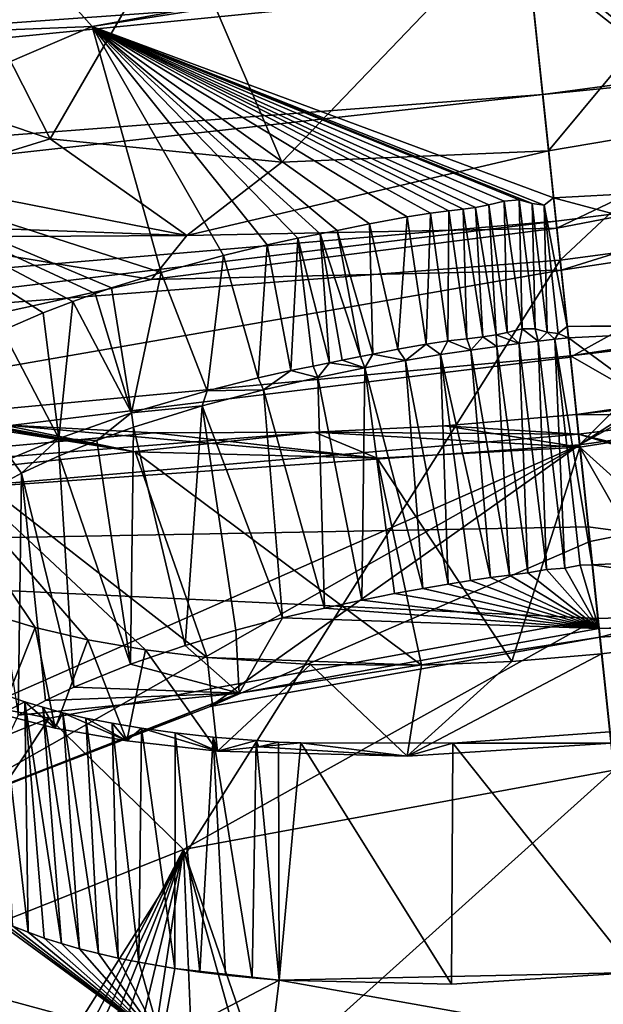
# Model space of a CAD drawing. Header units: metres. Extents: x -147 to 294, y -23 to 81.
# Tile 303 of 656: x 233.8 to 235.51, y 18 to 20.88. Entities that reach past the tile are written whole.
import ezdxf

# ---------------------------------------------------------------- set-up
doc = ezdxf.new("R2010")
doc.units = ezdxf.units.M
doc.layers.add('solid_AVA_153', color=7, linetype='CONTINUOUS')

msp = doc.modelspace()

# ---------------------------------------------------------------- linework, layer by layer
at = {"layer": 'solid_AVA_153'}
for points in [[(245.740753, 29.875259, 252.498108), (235.382919, 20.174784, 271.545105), (234.527771, 28.299406, 254.160568)], [(245.740753, 29.875259, 252.498108), (248.68512, 21.944908, 269.990875), (235.382919, 20.174784, 271.545105)], [(234.527771, 28.299406, 254.160568), (235.382919, 20.174784, 271.545105), (221.667358, 19.119045, 269.910767)], [(223.232788, 27.505173, 252.498367), (234.527771, 28.299406, 254.160568), (221.667358, 19.119045, 269.910767)], [(235.298447, 20.977573, 274.25705), (235.332062, 20.659187, 274.464478), (249.415527, 22.556046, 273.432495)], [(235.332062, 20.659187, 274.464478), (249.507706, 22.068993, 273.6539), (249.415527, 22.556046, 273.432495)], [(235.332062, 20.659187, 274.464478), (235.371201, 20.288603, 274.561279), (249.507706, 22.068993, 273.6539)], [(235.371201, 20.288603, 274.561279), (235.413086, 19.895332, 274.532532), (249.507706, 22.068993, 273.6539)], [(249.507706, 22.068993, 273.6539), (235.413086, 19.895332, 274.532532), (249.574112, 21.555054, 273.642517)], [(235.382919, 20.174784, 271.545105), (248.68512, 21.944908, 269.990875), (236.747787, 7.212847, 268.464081)], [(250.906952, 11.006205, 270.554932), (249.574112, 21.555054, 273.642517), (235.413086, 19.895332, 274.532532)], [(233.490463, 21.314703, 174.084), (233.891144, 20.529741, 174.332611), (233.425598, 20.685471, 173.695328)], [(233.490463, 21.314703, 174.084), (234.263885, 21.172857, 174.80098), (233.891144, 20.529741, 174.332611)], [(235.275085, 21.198235, 175.056366), (236.038956, 21.32498, 174.910812), (235.349091, 20.494619, 174.902115)], [(236.038956, 21.32498, 174.910812), (236.120361, 20.625004, 174.755005), (235.349091, 20.494619, 174.902115)], [(234.958847, 21.233912, 273.857147), (231.272797, 20.807066, 273.874023), (235.273224, 21.216507, 273.957153)], [(234.958847, 21.233912, 273.857147), (234.584, 21.22225, 273.787598), (231.272797, 20.807066, 273.874023)], [(234.584, 21.22225, 273.787598), (232.622894, 21.020466, 273.748627), (231.272797, 20.807066, 273.874023)], [(234.014572, 20.857428, 179.443237), (233.679047, 21.231886, 178.954224), (232.582001, 20.801685, 180.062317)], [(234.014572, 20.857428, 179.443237), (235.286514, 21.090446, 179.093018), (233.679047, 21.231886, 178.954224)], [(230.199997, 20.613127, 273.965607), (235.298447, 20.977573, 274.25705), (235.273224, 21.216507, 273.957153)], [(231.272797, 20.807066, 273.874023), (230.199997, 20.613127, 273.965607), (235.273224, 21.216507, 273.957153)], [(234.263885, 21.172857, 174.80098), (235.275085, 21.198235, 175.056366), (234.56839, 20.461542, 174.755142)], [(235.275085, 21.198235, 175.056366), (235.349091, 20.494619, 174.902115), (234.56839, 20.461542, 174.755142)], [(234.263885, 21.172857, 174.80098), (234.56839, 20.461542, 174.755142), (233.891144, 20.529741, 174.332611)], [(236.12616, 20.397596, 179.359589), (236.341461, 21.146959, 179.314346), (235.286514, 21.090446, 179.093018)], [(234.014572, 20.857428, 179.443237), (235.289948, 21.057789, 179.112854), (235.286514, 21.090446, 179.093018)], [(235.286514, 21.090446, 179.093018), (235.289948, 21.057789, 179.112854), (236.12616, 20.397596, 179.359589)], [(234.014572, 20.857428, 179.443237), (235.36377, 20.356756, 179.225937), (235.289948, 21.057789, 179.112854)], [(235.289948, 21.057789, 179.112854), (235.36377, 20.356756, 179.225937), (236.12616, 20.397596, 179.359589)], [(221.162308, 19.578413, 273.434509), (235.332062, 20.659187, 274.464478), (235.298447, 20.977573, 274.25705)], [(230.199997, 20.613127, 273.965607), (221.162308, 19.578413, 273.434509), (235.298447, 20.977573, 274.25705)], [(233.142853, 20.484472, 180.388885), (234.014572, 20.857428, 179.443237), (232.582001, 20.801685, 180.062317)], [(234.215881, 20.138899, 179.553482), (234.014572, 20.857428, 179.443237), (233.142853, 20.484472, 180.388885)], [(235.33577, 20.335686, 179.222214), (235.36377, 20.356756, 179.225937), (234.014572, 20.857428, 179.443237)], [(235.300461, 20.340799, 179.22496), (235.33577, 20.335686, 179.222214), (234.014572, 20.857428, 179.443237)], [(235.263153, 20.350779, 179.229309), (235.300461, 20.340799, 179.22496), (234.014572, 20.857428, 179.443237)], [(235.218826, 20.347361, 179.232162), (235.263153, 20.350779, 179.229309), (234.014572, 20.857428, 179.443237)], [(235.174057, 20.336388, 179.234528), (235.218826, 20.347361, 179.232162), (234.014572, 20.857428, 179.443237)], [(235.135574, 20.328976, 179.237747), (235.174057, 20.336388, 179.234528), (234.014572, 20.857428, 179.443237)], [(235.098831, 20.32394, 179.241882), (235.135574, 20.328976, 179.237747), (234.014572, 20.857428, 179.443237)], [(235.056763, 20.319162, 179.24762), (235.098831, 20.32394, 179.241882), (234.014572, 20.857428, 179.443237)], [(235.00351, 20.312515, 179.256012), (235.056763, 20.319162, 179.24762), (234.014572, 20.857428, 179.443237)], [(234.935135, 20.301493, 179.268402), (235.00351, 20.312515, 179.256012), (234.014572, 20.857428, 179.443237)], [(234.825348, 20.28056, 179.292755), (234.935135, 20.301493, 179.268402), (234.014572, 20.857428, 179.443237)], [(234.731064, 20.261814, 179.318726), (234.825348, 20.28056, 179.292755), (234.014572, 20.857428, 179.443237)], [(234.68074, 20.251884, 179.334641), (234.731064, 20.261814, 179.318726), (234.014572, 20.857428, 179.443237)], [(234.615936, 20.238874, 179.357239), (234.68074, 20.251884, 179.334641), (234.014572, 20.857428, 179.443237)], [(234.526306, 20.219538, 179.39241), (234.615936, 20.238874, 179.357239), (234.014572, 20.857428, 179.443237)], [(234.397812, 20.188559, 179.451218), (234.526306, 20.219538, 179.39241), (234.014572, 20.857428, 179.443237)], [(234.215881, 20.138899, 179.553482), (234.397812, 20.188559, 179.451218), (234.014572, 20.857428, 179.443237)], [(233.425598, 20.685471, 173.695328), (233.891144, 20.529741, 174.332611), (233.486969, 20.404663, 173.909775)], [(221.162308, 19.578413, 273.434509), (221.173752, 19.083233, 273.654358), (235.332062, 20.659187, 274.464478)], [(221.173752, 19.083233, 273.654358), (235.371201, 20.288603, 274.561279), (235.332062, 20.659187, 274.464478)], [(236.120361, 20.625004, 174.755005), (235.373047, 20.267952, 174.944016), (235.349091, 20.494619, 174.902115)], [(236.120361, 20.625004, 174.755005), (236.437042, 20.472441, 174.665024), (235.373047, 20.267952, 174.944016)], [(236.577972, 20.371761, 174.794861), (237.266998, 20.643988, 174.161835), (235.439819, 19.634407, 176.826019)], [(240.431961, 20.33639, 176.605484), (235.439819, 19.634407, 176.826019), (237.266998, 20.643988, 174.161835)], [(233.891144, 20.529741, 174.332611), (234.290619, 20.24634, 174.665283), (233.486969, 20.404663, 173.909775)], [(233.891144, 20.529741, 174.332611), (234.56839, 20.461542, 174.755142), (234.290619, 20.24634, 174.665283)], [(234.07045, 20.093523, 179.653946), (234.215881, 20.138899, 179.553482), (233.142853, 20.484472, 180.388885)], [(234.023346, 20.077467, 179.690674), (234.07045, 20.093523, 179.653946), (233.142853, 20.484472, 180.388885)], [(233.957138, 20.05377, 179.746277), (234.023346, 20.077467, 179.690674), (233.142853, 20.484472, 180.388885)], [(233.870728, 20.020388, 179.82666), (233.957138, 20.05377, 179.746277), (233.142853, 20.484472, 180.388885)], [(233.752274, 19.969143, 179.954025), (233.870728, 20.020388, 179.82666), (233.142853, 20.484472, 180.388885)], [(235.349091, 20.494619, 174.902115), (235.373047, 20.267952, 174.944016), (234.290619, 20.24634, 174.665283)], [(234.56839, 20.461542, 174.755142), (235.349091, 20.494619, 174.902115), (234.290619, 20.24634, 174.665283)], [(236.437042, 20.472441, 174.665024), (235.386078, 20.145098, 175.109726), (235.373047, 20.267952, 174.944016)], [(236.437042, 20.472441, 174.665024), (236.052551, 20.245768, 175.01503), (235.386078, 20.145098, 175.109726)], [(233.486969, 20.404663, 173.909775), (234.290619, 20.24634, 174.665283), (233.321411, 20.282173, 173.988998)], [(236.700882, 19.999105, 179.562912), (236.12616, 20.397596, 179.359589), (235.36377, 20.356756, 179.225937)], [(235.403336, 19.980898, 179.147156), (235.36377, 20.356756, 179.225937), (235.33577, 20.335686, 179.222214)], [(236.700882, 19.999105, 179.562912), (235.36377, 20.356756, 179.225937), (235.403336, 19.980898, 179.147156)], [(236.052551, 20.245768, 175.01503), (236.577972, 20.371761, 174.794861), (235.439819, 19.634407, 176.826019)], [(235.156387, 19.949953, 179.160645), (235.135574, 20.328976, 179.237747), (235.098831, 20.32394, 179.241882)], [(235.195541, 19.956165, 179.156769), (235.174057, 20.336388, 179.234528), (235.135574, 20.328976, 179.237747)], [(235.156387, 19.949953, 179.160645), (235.195541, 19.956165, 179.156769), (235.135574, 20.328976, 179.237747)], [(235.227676, 19.963251, 179.154587), (235.218826, 20.347361, 179.232162), (235.174057, 20.336388, 179.234528)], [(235.195541, 19.956165, 179.156769), (235.227676, 19.963251, 179.154587), (235.174057, 20.336388, 179.234528)], [(235.271362, 19.973379, 179.152573), (235.263153, 20.350779, 179.229309), (235.218826, 20.347361, 179.232162)], [(235.227676, 19.963251, 179.154587), (235.271362, 19.973379, 179.152573), (235.218826, 20.347361, 179.232162)], [(235.310074, 19.973625, 179.149628), (235.300461, 20.340799, 179.22496), (235.263153, 20.350779, 179.229309)], [(235.271362, 19.973379, 179.152573), (235.310074, 19.973625, 179.149628), (235.263153, 20.350779, 179.229309)], [(235.34491, 19.963741, 179.145279), (235.33577, 20.335686, 179.222214), (235.300461, 20.340799, 179.22496)], [(235.310074, 19.973625, 179.149628), (235.34491, 19.963741, 179.145279), (235.300461, 20.340799, 179.22496)], [(235.377335, 19.960154, 179.143066), (235.403336, 19.980898, 179.147156), (235.33577, 20.335686, 179.222214)], [(235.34491, 19.963741, 179.145279), (235.377335, 19.960154, 179.143066), (235.33577, 20.335686, 179.222214)], [(235.469528, 19.352348, 177.771011), (235.439819, 19.634407, 176.826019), (240.431961, 20.33639, 176.605484)], [(235.499069, 19.071928, 178.713089), (235.469528, 19.352348, 177.771011), (240.431961, 20.33639, 176.605484)], [(236.169998, 19.11628, 178.806473), (235.499069, 19.071928, 178.713089), (240.431961, 20.33639, 176.605484)], [(234.908157, 19.914354, 179.204041), (234.935135, 20.301493, 179.268402), (234.825348, 20.28056, 179.292755)], [(234.908157, 19.914354, 179.204041), (234.990799, 19.929363, 179.186752), (234.935135, 20.301493, 179.268402)], [(234.990799, 19.929363, 179.186752), (235.00351, 20.312515, 179.256012), (234.935135, 20.301493, 179.268402)], [(234.990799, 19.929363, 179.186752), (235.054642, 19.938509, 179.175293), (235.00351, 20.312515, 179.256012)], [(235.054642, 19.938509, 179.175293), (235.056763, 20.319162, 179.24762), (235.00351, 20.312515, 179.256012)], [(235.054642, 19.938509, 179.175293), (235.109879, 19.944666, 179.166687), (235.056763, 20.319162, 179.24762)], [(235.109879, 19.944666, 179.166687), (235.098831, 20.32394, 179.241882), (235.056763, 20.319162, 179.24762)], [(235.109879, 19.944666, 179.166687), (235.156387, 19.949953, 179.160645), (235.098831, 20.32394, 179.241882)], [(221.173752, 19.083233, 273.654358), (221.215851, 18.567869, 273.642273), (235.371201, 20.288603, 274.561279)], [(235.371201, 20.288603, 274.561279), (221.215851, 18.567869, 273.642273), (235.413086, 19.895332, 274.532532)], [(234.290619, 20.24634, 174.665283), (233.440796, 20.242018, 174.158859), (233.321411, 20.282173, 173.988998)], [(234.834503, 19.899687, 179.22226), (234.825348, 20.28056, 179.292755), (234.731064, 20.261814, 179.318726)], [(234.834503, 19.899687, 179.22226), (234.908157, 19.914354, 179.204041), (234.825348, 20.28056, 179.292755)], [(234.187881, 20.118048, 174.801132), (230.417847, 19.281448, 176.606094), (233.440796, 20.242018, 174.158859)], [(234.290619, 20.24634, 174.665283), (234.187881, 20.118048, 174.801132), (233.440796, 20.242018, 174.158859)], [(235.373047, 20.267952, 174.944016), (235.386078, 20.145098, 175.109726), (234.187881, 20.118048, 174.801132)], [(234.290619, 20.24634, 174.665283), (235.373047, 20.267952, 174.944016), (234.187881, 20.118048, 174.801132)], [(234.708511, 19.874521, 179.26033), (234.68074, 20.251884, 179.334641), (234.615936, 20.238874, 179.357239)], [(234.79863, 19.89249, 179.232178), (234.731064, 20.261814, 179.318726), (234.68074, 20.251884, 179.334641)], [(234.745163, 19.881804, 179.248322), (234.79863, 19.89249, 179.232178), (234.68074, 20.251884, 179.334641)], [(234.708511, 19.874521, 179.26033), (234.745163, 19.881804, 179.248322), (234.68074, 20.251884, 179.334641)], [(234.79863, 19.89249, 179.232178), (234.834503, 19.899687, 179.22226), (234.731064, 20.261814, 179.318726)], [(236.052551, 20.245768, 175.01503), (235.412796, 19.891119, 175.965576), (235.386078, 20.145098, 175.109726)], [(236.052551, 20.245768, 175.01503), (235.439819, 19.634407, 176.826019), (235.412796, 19.891119, 175.965576)], [(234.499527, 19.830101, 179.343903), (234.526306, 20.219538, 179.39241), (234.397812, 20.188559, 179.451218)], [(234.499527, 19.830101, 179.343903), (234.59523, 19.851543, 179.302444), (234.526306, 20.219538, 179.39241)], [(234.59523, 19.851543, 179.302444), (234.615936, 20.238874, 179.357239), (234.526306, 20.219538, 179.39241)], [(234.59523, 19.851543, 179.302444), (234.660736, 19.865017, 179.277191), (234.615936, 20.238874, 179.357239)], [(234.660736, 19.865017, 179.277191), (234.708511, 19.874521, 179.26033), (234.615936, 20.238874, 179.357239)], [(234.350372, 19.792498, 179.420135), (234.397812, 20.188559, 179.451218), (234.215881, 20.138899, 179.553482)], [(234.350372, 19.792498, 179.420135), (234.499527, 19.830101, 179.343903), (234.397812, 20.188559, 179.451218)], [(226.666824, 6.360106, 267.585846), (221.667358, 19.119045, 269.910767), (235.382919, 20.174784, 271.545105)], [(226.666824, 6.360106, 267.585846), (235.382919, 20.174784, 271.545105), (236.747787, 7.212847, 268.464081)], [(235.43045, 19.723436, 184.594193), (235.436508, 19.665792, 184.791321), (239.45195, 20.16692, 184.701401)], [(235.813965, 19.771086, 184.571213), (235.43045, 19.723436, 184.594193), (239.45195, 20.16692, 184.701401)], [(239.45195, 20.16692, 184.701401), (235.436508, 19.665792, 184.791321), (238.307953, 18.967466, 188.273285)], [(235.386078, 20.145098, 175.109726), (235.412796, 19.891119, 175.965576), (230.417847, 19.281448, 176.606094)], [(234.187881, 20.118048, 174.801132), (235.386078, 20.145098, 175.109726), (230.417847, 19.281448, 176.606094)], [(234.129333, 19.728161, 179.563629), (234.215881, 20.138899, 179.553482), (234.07045, 20.093523, 179.653946)], [(234.129333, 19.728161, 179.563629), (234.350372, 19.792498, 179.420135), (234.215881, 20.138899, 179.553482)], [(234.129333, 19.728161, 179.563629), (234.023346, 20.077467, 179.690674), (233.957138, 20.05377, 179.746277)], [(234.129333, 19.728161, 179.563629), (234.07045, 20.093523, 179.653946), (234.023346, 20.077467, 179.690674)], [(233.917023, 19.653309, 179.745804), (233.957138, 20.05377, 179.746277), (233.870728, 20.020388, 179.82666)], [(233.917023, 19.653309, 179.745804), (234.129333, 19.728161, 179.563629), (233.957138, 20.05377, 179.746277)], [(233.917023, 19.653309, 179.745804), (233.870728, 20.020388, 179.82666), (233.752274, 19.969143, 179.954025)], [(236.202454, 19.986919, 179.415436), (236.700882, 19.999105, 179.562912), (235.403336, 19.980898, 179.147156)], [(236.202454, 19.986919, 179.415436), (235.403336, 19.980898, 179.147156), (235.40686, 19.947447, 179.259735)], [(236.255768, 19.323315, 179.237915), (236.202454, 19.986919, 179.415436), (235.40686, 19.947447, 179.259735)], [(233.776489, 19.594202, 179.899673), (233.917023, 19.653309, 179.745804), (233.752274, 19.969143, 179.954025)], [(235.197571, 19.922323, 179.270569), (235.195541, 19.956165, 179.156769), (235.156387, 19.949953, 179.160645)], [(235.262817, 19.930901, 179.264633), (235.227676, 19.963251, 179.154587), (235.195541, 19.956165, 179.156769)], [(235.197571, 19.922323, 179.270569), (235.262817, 19.930901, 179.264633), (235.195541, 19.956165, 179.156769)], [(235.262817, 19.930901, 179.264633), (235.271362, 19.973379, 179.152573), (235.227676, 19.963251, 179.154587)], [(235.262817, 19.930901, 179.264633), (235.318863, 19.937748, 179.26152), (235.271362, 19.973379, 179.152573)], [(235.318863, 19.937748, 179.26152), (235.310074, 19.973625, 179.149628), (235.271362, 19.973379, 179.152573)], [(235.318863, 19.937748, 179.26152), (235.34491, 19.963741, 179.145279), (235.310074, 19.973625, 179.149628)], [(235.318863, 19.937748, 179.26152), (235.366821, 19.943186, 179.260086), (235.34491, 19.963741, 179.145279)], [(235.366821, 19.943186, 179.260086), (235.377335, 19.960154, 179.143066), (235.34491, 19.963741, 179.145279)], [(235.366821, 19.943186, 179.260086), (235.40686, 19.947447, 179.259735), (235.377335, 19.960154, 179.143066)], [(235.40686, 19.947447, 179.259735), (235.403336, 19.980898, 179.147156), (235.377335, 19.960154, 179.143066)], [(234.930511, 19.881512, 179.315247), (234.990799, 19.929363, 179.186752), (234.908157, 19.914354, 179.204041)], [(234.930511, 19.881512, 179.315247), (235.033218, 19.898449, 179.293716), (234.990799, 19.929363, 179.186752)], [(235.033218, 19.898449, 179.293716), (235.054642, 19.938509, 179.175293), (234.990799, 19.929363, 179.186752)], [(235.033218, 19.898449, 179.293716), (235.121597, 19.911749, 179.279648), (235.054642, 19.938509, 179.175293)], [(235.121597, 19.911749, 179.279648), (235.109879, 19.944666, 179.166687), (235.054642, 19.938509, 179.175293)], [(235.121597, 19.911749, 179.279648), (235.156387, 19.949953, 179.160645), (235.109879, 19.944666, 179.166687)], [(235.121597, 19.911749, 179.279648), (235.197571, 19.922323, 179.270569), (235.156387, 19.949953, 179.160645)], [(235.288635, 19.260393, 179.098053), (235.262817, 19.930901, 179.264633), (235.197571, 19.922323, 179.270569)], [(235.343124, 19.269777, 179.094009), (235.318863, 19.937748, 179.26152), (235.262817, 19.930901, 179.264633)], [(235.288635, 19.260393, 179.098053), (235.343124, 19.269777, 179.094009), (235.262817, 19.930901, 179.264633)], [(235.39679, 19.274403, 179.091095), (235.366821, 19.943186, 179.260086), (235.318863, 19.937748, 179.26152)], [(235.343124, 19.269777, 179.094009), (235.39679, 19.274403, 179.091095), (235.318863, 19.937748, 179.26152)], [(235.476715, 19.284096, 179.089706), (235.40686, 19.947447, 179.259735), (235.366821, 19.943186, 179.260086)], [(235.44101, 19.282606, 179.090195), (235.476715, 19.284096, 179.089706), (235.366821, 19.943186, 179.260086)], [(235.39679, 19.274403, 179.091095), (235.44101, 19.282606, 179.090195), (235.366821, 19.943186, 179.260086)], [(236.255768, 19.323315, 179.237915), (235.40686, 19.947447, 179.259735), (235.476715, 19.284096, 179.089706)], [(234.811371, 19.859823, 179.347397), (234.834503, 19.899687, 179.22226), (234.79863, 19.89249, 179.232178)], [(234.811371, 19.859823, 179.347397), (234.930511, 19.881512, 179.315247), (234.834503, 19.899687, 179.22226)], [(234.930511, 19.881512, 179.315247), (234.908157, 19.914354, 179.204041), (234.834503, 19.899687, 179.22226)], [(235.054993, 19.22743, 179.132797), (235.033218, 19.898449, 179.293716), (234.930511, 19.881512, 179.315247)], [(235.179337, 19.246502, 179.11116), (235.121597, 19.911749, 179.279648), (235.033218, 19.898449, 179.293716)], [(235.120178, 19.238176, 179.120544), (235.179337, 19.246502, 179.11116), (235.033218, 19.898449, 179.293716)], [(235.054993, 19.22743, 179.132797), (235.120178, 19.238176, 179.120544), (235.033218, 19.898449, 179.293716)], [(235.234756, 19.253187, 179.10376), (235.197571, 19.922323, 179.270569), (235.121597, 19.911749, 179.279648)], [(235.179337, 19.246502, 179.11116), (235.234756, 19.253187, 179.10376), (235.121597, 19.911749, 179.279648)], [(235.234756, 19.253187, 179.10376), (235.288635, 19.260393, 179.098053), (235.197571, 19.922323, 179.270569)], [(221.215851, 18.567869, 273.642273), (235.975128, 14.554294, 273.108093), (235.413086, 19.895332, 274.532532)], [(235.412796, 19.891119, 175.965576), (235.439819, 19.634407, 176.826019), (230.417847, 19.281448, 176.606094)], [(234.673645, 19.831888, 179.394547), (234.708511, 19.874521, 179.26033), (234.660736, 19.865017, 179.277191)], [(234.673645, 19.831888, 179.394547), (234.811371, 19.859823, 179.347397), (234.708511, 19.874521, 179.26033)], [(234.811371, 19.859823, 179.347397), (234.745163, 19.881804, 179.248322), (234.708511, 19.874521, 179.26033)], [(234.811371, 19.859823, 179.347397), (234.79863, 19.89249, 179.232178), (234.745163, 19.881804, 179.248322)], [(234.981598, 19.214724, 179.149338), (234.930511, 19.881512, 179.315247), (234.811371, 19.859823, 179.347397)], [(234.981598, 19.214724, 179.149338), (235.054993, 19.22743, 179.132797), (234.930511, 19.881512, 179.315247)], [(250.906952, 11.006205, 270.554932), (235.413086, 19.895332, 274.532532), (235.975128, 14.554294, 273.108093)], [(234.14032, 19.613781, 183.467819), (233.418961, 19.738216, 182.820313), (232.822922, 19.855896, 183.295578)], [(234.14032, 19.613781, 183.467819), (232.822922, 19.855896, 183.295578), (233.242508, 19.757072, 183.754837)], [(234.515335, 19.795624, 179.463211), (234.59523, 19.851543, 179.302444), (234.499527, 19.830101, 179.343903)], [(234.515335, 19.795624, 179.463211), (234.673645, 19.831888, 179.394547), (234.59523, 19.851543, 179.302444)], [(234.673645, 19.831888, 179.394547), (234.660736, 19.865017, 179.277191), (234.59523, 19.851543, 179.302444)], [(234.802399, 19.180582, 179.202179), (234.811371, 19.859823, 179.347397), (234.673645, 19.831888, 179.394547)], [(234.802399, 19.180582, 179.202179), (234.897964, 19.19949, 179.171799), (234.811371, 19.859823, 179.347397)], [(234.897964, 19.19949, 179.171799), (234.981598, 19.214724, 179.149338), (234.811371, 19.859823, 179.347397)], [(234.515335, 19.795624, 179.463211), (234.499527, 19.830101, 179.343903), (234.350372, 19.792498, 179.420135)], [(234.69368, 19.157295, 179.243256), (234.673645, 19.831888, 179.394547), (234.515335, 19.795624, 179.463211)], [(234.69368, 19.157295, 179.243256), (234.802399, 19.180582, 179.202179), (234.673645, 19.831888, 179.394547)], [(235.813965, 19.771086, 184.571213), (236.190079, 19.832321, 184.502823), (235.43045, 19.723436, 184.594193)], [(236.027222, 19.720287, 183.751434), (235.43045, 19.723436, 184.594193), (236.190079, 19.832321, 184.502823)], [(234.335388, 19.748194, 179.562759), (234.350372, 19.792498, 179.420135), (234.129333, 19.728161, 179.563629)], [(234.335388, 19.748194, 179.562759), (234.515335, 19.795624, 179.463211), (234.350372, 19.792498, 179.420135)], [(234.57103, 19.128326, 179.298569), (234.515335, 19.795624, 179.463211), (234.335388, 19.748194, 179.562759)], [(234.57103, 19.128326, 179.298569), (234.69368, 19.157295, 179.243256), (234.515335, 19.795624, 179.463211)], [(234.14032, 19.613781, 183.467819), (233.242508, 19.757072, 183.754837), (233.753265, 19.692888, 184.131165)], [(233.847061, 19.100058, 182.628799), (233.708694, 19.142229, 182.464767), (233.418961, 19.738216, 182.820313)], [(234.169708, 19.034985, 182.913361), (233.418961, 19.738216, 182.820313), (234.350418, 19.012602, 183.031326)], [(234.001312, 19.064219, 182.778763), (233.418961, 19.738216, 182.820313), (234.169708, 19.034985, 182.913361)], [(233.847061, 19.100058, 182.628799), (233.418961, 19.738216, 182.820313), (234.001312, 19.064219, 182.778763)], [(234.14032, 19.613781, 183.467819), (234.350418, 19.012602, 183.031326), (233.418961, 19.738216, 182.820313)], [(234.027634, 19.647303, 179.800903), (234.129333, 19.728161, 179.563629), (233.917023, 19.653309, 179.745804)], [(234.027634, 19.647303, 179.800903), (234.13472, 19.685781, 179.706497), (234.129333, 19.728161, 179.563629)], [(234.13472, 19.685781, 179.706497), (234.335388, 19.748194, 179.562759), (234.129333, 19.728161, 179.563629)], [(234.285767, 19.048187, 179.470459), (234.335388, 19.748194, 179.562759), (234.13472, 19.685781, 179.706497)], [(234.285767, 19.048187, 179.470459), (234.434631, 19.092445, 179.372528), (234.335388, 19.748194, 179.562759)], [(234.434631, 19.092445, 179.372528), (234.57103, 19.128326, 179.298569), (234.335388, 19.748194, 179.562759)], [(235.045456, 19.690163, 184.571228), (235.436508, 19.665792, 184.791321), (235.43045, 19.723436, 184.594193)], [(235.440521, 19.627758, 183.807098), (235.045456, 19.690163, 184.571228), (235.43045, 19.723436, 184.594193)], [(236.027222, 19.720287, 183.751434), (235.440521, 19.627758, 183.807098), (235.43045, 19.723436, 184.594193)], [(236.027222, 19.720287, 183.751434), (236.026077, 19.100275, 183.283234), (235.440521, 19.627758, 183.807098)], [(231.083878, 19.383968, 184.399536), (234.194412, 19.670118, 184.350998), (233.753265, 19.692888, 184.131165)], [(231.083878, 19.383968, 184.399536), (231.406357, 19.319679, 184.701477), (234.664795, 19.671715, 184.502823)], [(231.083878, 19.383968, 184.399536), (234.664795, 19.671715, 184.502823), (234.194412, 19.670118, 184.350998)], [(234.664795, 19.671715, 184.502823), (231.406357, 19.319679, 184.701477), (235.436508, 19.665792, 184.791321)], [(235.465012, 19.395168, 185.718613), (235.436508, 19.665792, 184.791321), (231.406357, 19.319679, 184.701477)], [(234.847427, 19.596058, 183.751434), (234.14032, 19.613781, 183.467819), (233.753265, 19.692888, 184.131165)], [(234.847427, 19.596058, 183.751434), (233.753265, 19.692888, 184.131165), (234.194412, 19.670118, 184.350998)], [(234.126129, 18.993494, 179.599625), (234.13472, 19.685781, 179.706497), (234.027634, 19.647303, 179.800903)], [(234.126129, 18.993494, 179.599625), (234.285767, 19.048187, 179.470459), (234.13472, 19.685781, 179.706497)], [(234.847427, 19.596058, 183.751434), (234.194412, 19.670118, 184.350998), (234.664795, 19.671715, 184.502823)], [(235.045456, 19.690163, 184.571228), (234.664795, 19.671715, 184.502823), (235.436508, 19.665792, 184.791321)], [(235.440521, 19.627758, 183.807098), (234.664795, 19.671715, 184.502823), (235.045456, 19.690163, 184.571228)], [(235.440521, 19.627758, 183.807098), (234.847427, 19.596058, 183.751434), (234.664795, 19.671715, 184.502823)], [(237.077362, 19.178665, 187.057877), (235.436508, 19.665792, 184.791321), (235.465012, 19.395168, 185.718613)], [(237.12204, 19.176308, 187.083374), (235.436508, 19.665792, 184.791321), (237.077362, 19.178665, 187.057877)], [(238.307953, 18.967466, 188.273285), (235.436508, 19.665792, 184.791321), (237.12204, 19.176308, 187.083374)], [(233.807037, 19.551756, 180.050613), (233.917023, 19.653309, 179.745804), (233.776489, 19.594202, 179.899673)], [(233.807037, 19.551756, 180.050613), (233.917633, 19.602917, 179.914383), (233.917023, 19.653309, 179.745804)], [(233.917633, 19.602917, 179.914383), (234.027634, 19.647303, 179.800903), (233.917023, 19.653309, 179.745804)], [(234.126129, 18.993494, 179.599625), (234.027634, 19.647303, 179.800903), (233.917633, 19.602917, 179.914383)], [(230.585434, 17.498968, 182.526855), (230.417847, 19.281448, 176.606094), (235.439819, 19.634407, 176.826019)], [(233.525894, 18.549349, 179.812729), (230.585434, 17.498968, 182.526855), (235.439819, 19.634407, 176.826019)], [(233.525894, 18.549349, 179.812729), (235.439819, 19.634407, 176.826019), (234.359451, 18.86948, 179.004745)], [(234.977676, 18.989882, 183.283234), (234.350418, 19.012602, 183.031326), (234.14032, 19.613781, 183.467819)], [(234.847427, 19.596058, 183.751434), (234.977676, 18.989882, 183.283234), (234.14032, 19.613781, 183.467819)], [(234.359451, 18.86948, 179.004745), (235.439819, 19.634407, 176.826019), (235.469528, 19.352348, 177.771011)], [(235.440521, 19.627758, 183.807098), (235.241425, 19.001219, 183.329636), (234.847427, 19.596058, 183.751434)], [(235.440521, 19.627758, 183.807098), (235.504166, 19.023386, 183.3452), (235.241425, 19.001219, 183.329636)], [(235.765732, 19.056458, 183.329514), (235.504166, 19.023386, 183.3452), (235.440521, 19.627758, 183.807098)], [(236.026077, 19.100275, 183.283234), (235.765732, 19.056458, 183.329514), (235.440521, 19.627758, 183.807098)], [(233.699387, 19.49287, 180.213867), (233.807037, 19.551756, 180.050613), (233.776489, 19.594202, 179.899673)], [(233.960327, 18.926193, 179.768631), (233.917633, 19.602917, 179.914383), (233.807037, 19.551756, 180.050613)], [(233.960327, 18.926193, 179.768631), (234.126129, 18.993494, 179.599625), (233.917633, 19.602917, 179.914383)], [(235.241425, 19.001219, 183.329636), (234.977676, 18.989882, 183.283234), (234.847427, 19.596058, 183.751434)], [(233.797256, 18.844208, 179.986816), (233.807037, 19.551756, 180.050613), (233.699387, 19.49287, 180.213867)], [(233.797256, 18.844208, 179.986816), (233.877701, 18.88715, 179.870987), (233.807037, 19.551756, 180.050613)], [(233.877701, 18.88715, 179.870987), (233.960327, 18.926193, 179.768631), (233.807037, 19.551756, 180.050613)], [(235.493347, 19.126329, 186.642746), (235.465012, 19.395168, 185.718613), (231.406357, 19.319679, 184.701477)], [(237.077362, 19.178665, 187.057877), (235.465012, 19.395168, 185.718613), (235.493347, 19.126329, 186.642746)], [(234.359451, 18.86948, 179.004745), (235.469528, 19.352348, 177.771011), (235.499069, 19.071928, 178.713089)], [(236.255768, 19.323315, 179.237915), (235.476715, 19.284096, 179.089706), (236.564819, 19.131767, 179.219833)], [(233.888184, 18.835764, 187.083527), (231.406357, 19.319679, 184.701477), (232.773529, 18.384708, 188.273285)], [(233.888184, 18.835764, 187.083527), (235.493347, 19.126329, 186.642746), (231.406357, 19.319679, 184.701477)], [(235.496323, 19.097834, 178.946228), (235.343124, 19.269777, 179.094009), (235.288635, 19.260393, 179.098053)], [(235.496323, 19.097834, 178.946228), (235.39679, 19.274403, 179.091095), (235.343124, 19.269777, 179.094009)], [(235.496323, 19.097834, 178.946228), (235.44101, 19.282606, 179.090195), (235.39679, 19.274403, 179.091095)], [(235.496323, 19.097834, 178.946228), (235.476715, 19.284096, 179.089706), (235.44101, 19.282606, 179.090195)], [(236.564819, 19.131767, 179.219833), (235.476715, 19.284096, 179.089706), (235.496323, 19.097834, 178.946228)], [(235.496323, 19.097834, 178.946228), (235.120178, 19.238176, 179.120544), (235.054993, 19.22743, 179.132797)], [(235.496323, 19.097834, 178.946228), (235.179337, 19.246502, 179.11116), (235.120178, 19.238176, 179.120544)], [(235.496323, 19.097834, 178.946228), (235.234756, 19.253187, 179.10376), (235.179337, 19.246502, 179.11116)], [(235.496323, 19.097834, 178.946228), (235.288635, 19.260393, 179.098053), (235.234756, 19.253187, 179.10376)], [(235.496323, 19.097834, 178.946228), (234.981598, 19.214724, 179.149338), (234.897964, 19.19949, 179.171799)], [(235.496323, 19.097834, 178.946228), (235.054993, 19.22743, 179.132797), (234.981598, 19.214724, 179.149338)], [(235.496323, 19.097834, 178.946228), (234.802399, 19.180582, 179.202179), (234.69368, 19.157295, 179.243256)], [(235.496323, 19.097834, 178.946228), (234.897964, 19.19949, 179.171799), (234.802399, 19.180582, 179.202179)], [(237.077362, 19.178665, 187.057877), (235.493347, 19.126329, 186.642746), (235.539978, 18.683321, 187.21994)], [(235.496323, 19.097834, 178.946228), (234.69368, 19.157295, 179.243256), (234.57103, 19.128326, 179.298569)], [(233.746796, 18.847469, 182.390472), (233.708694, 19.142229, 182.464767), (233.847061, 19.100058, 182.628799)], [(234.281189, 18.451643, 187.566345), (235.493347, 19.126329, 186.642746), (233.888184, 18.835764, 187.083527)], [(234.281189, 18.451643, 187.566345), (235.539978, 18.683321, 187.21994), (235.493347, 19.126329, 186.642746)], [(234.444321, 18.908583, 179.219879), (234.57103, 19.128326, 179.298569), (234.434631, 19.092445, 179.372528)], [(235.496323, 19.097834, 178.946228), (234.57103, 19.128326, 179.298569), (234.444321, 18.908583, 179.219879)], [(236.564819, 19.131767, 179.219833), (235.496323, 19.097834, 178.946228), (236.169998, 19.11628, 178.806473)], [(233.906082, 18.806345, 182.579041), (233.746796, 18.847469, 182.390472), (233.847061, 19.100058, 182.628799)], [(233.906082, 18.806345, 182.579041), (233.847061, 19.100058, 182.628799), (234.001312, 19.064219, 182.778763)], [(234.444321, 18.908583, 179.219879), (234.434631, 19.092445, 179.372528), (234.285767, 19.048187, 179.470459)], [(235.496323, 19.097834, 178.946228), (234.444321, 18.908583, 179.219879), (235.499069, 19.071928, 178.713089)], [(235.496323, 19.097834, 178.946228), (235.499069, 19.071928, 178.713089), (236.169998, 19.11628, 178.806473)], [(234.115829, 18.768597, 182.773209), (233.906082, 18.806345, 182.579041), (234.001312, 19.064219, 182.778763)], [(234.115829, 18.768597, 182.773209), (234.001312, 19.064219, 182.778763), (234.169708, 19.034985, 182.913361)], [(234.444321, 18.908583, 179.219879), (234.359451, 18.86948, 179.004745), (235.499069, 19.071928, 178.713089)], [(234.380936, 18.739265, 182.958374), (234.115829, 18.768597, 182.773209), (234.169708, 19.034985, 182.913361)], [(234.444321, 18.908583, 179.219879), (234.285767, 19.048187, 179.470459), (234.126129, 18.993494, 179.599625)], [(234.380936, 18.739265, 182.958374), (234.169708, 19.034985, 182.913361), (234.350418, 19.012602, 183.031326)], [(235.765732, 19.056458, 183.329514), (235.531708, 18.761889, 183.275726), (235.504166, 19.023386, 183.3452)], [(234.652359, 18.99229, 183.179352), (234.380936, 18.739265, 182.958374), (234.350418, 19.012602, 183.031326)], [(234.977676, 18.989882, 183.283234), (234.652359, 18.99229, 183.179352), (234.350418, 19.012602, 183.031326)], [(234.935333, 18.724306, 183.194717), (235.241425, 19.001219, 183.329636), (235.504166, 19.023386, 183.3452)], [(235.531708, 18.761889, 183.275726), (234.935333, 18.724306, 183.194717), (235.504166, 19.023386, 183.3452)], [(234.444321, 18.908583, 179.219879), (234.126129, 18.993494, 179.599625), (233.960327, 18.926193, 179.768631)], [(234.935333, 18.724306, 183.194717), (234.380936, 18.739265, 182.958374), (234.652359, 18.99229, 183.179352)], [(234.935333, 18.724306, 183.194717), (234.652359, 18.99229, 183.179352), (234.977676, 18.989882, 183.283234)], [(234.935333, 18.724306, 183.194717), (234.977676, 18.989882, 183.283234), (235.241425, 19.001219, 183.329636)], [(234.444321, 18.908583, 179.219879), (233.960327, 18.926193, 179.768631), (233.877701, 18.88715, 179.870987)], [(234.444321, 18.908583, 179.219879), (233.525894, 18.549349, 179.812729), (234.359451, 18.86948, 179.004745)], [(234.444321, 18.908583, 179.219879), (233.688156, 18.610081, 179.967834), (233.525894, 18.549349, 179.812729)], [(234.444321, 18.908583, 179.219879), (233.797256, 18.844208, 179.986816), (233.688156, 18.610081, 179.967834)], [(233.817673, 18.882803, 182.294022), (233.746918, 18.907415, 182.189102), (233.746796, 18.847469, 182.390472)], [(233.82666, 18.209085, 182.05896), (233.746918, 18.907415, 182.189102), (233.817673, 18.882803, 182.294022)], [(233.82666, 18.209085, 182.05896), (233.782318, 18.226788, 181.98822), (233.746918, 18.907415, 182.189102)], [(234.444321, 18.908583, 179.219879), (233.877701, 18.88715, 179.870987), (233.797256, 18.844208, 179.986816)], [(233.817673, 18.882803, 182.294022), (233.746796, 18.847469, 182.390472), (233.906082, 18.806345, 182.579041)], [(233.869736, 18.867109, 182.363205), (233.817673, 18.882803, 182.294022), (233.906082, 18.806345, 182.579041)], [(233.92395, 18.176178, 182.195053), (233.817673, 18.882803, 182.294022), (233.869736, 18.867109, 182.363205)], [(233.873901, 18.192202, 182.12796), (233.82666, 18.209085, 182.05896), (233.817673, 18.882803, 182.294022)], [(233.92395, 18.176178, 182.195053), (233.873901, 18.192202, 182.12796), (233.817673, 18.882803, 182.294022)], [(233.928787, 18.851355, 182.434891), (233.869736, 18.867109, 182.363205), (233.906082, 18.806345, 182.579041)], [(233.976746, 18.161047, 182.260117), (233.869736, 18.867109, 182.363205), (233.928787, 18.851355, 182.434891)], [(233.976746, 18.161047, 182.260117), (233.92395, 18.176178, 182.195053), (233.869736, 18.867109, 182.363205)], [(233.400177, 18.101377, 188.498215), (233.888184, 18.835764, 187.083527), (232.773529, 18.384708, 188.273285)], [(234.281189, 18.451643, 187.566345), (233.888184, 18.835764, 187.083527), (233.400177, 18.101377, 188.498215)], [(233.928787, 18.851355, 182.434891), (233.906082, 18.806345, 182.579041), (234.115829, 18.768597, 182.773209)], [(233.995926, 18.835703, 182.508926), (233.928787, 18.851355, 182.434891), (234.115829, 18.768597, 182.773209)], [(234.032227, 18.146847, 182.323044), (233.928787, 18.851355, 182.434891), (233.995926, 18.835703, 182.508926)], [(234.032227, 18.146847, 182.323044), (233.976746, 18.161047, 182.260117), (233.928787, 18.851355, 182.434891)], [(234.072235, 18.820381, 182.584915), (233.995926, 18.835703, 182.508926), (234.115829, 18.768597, 182.773209)], [(234.090347, 18.133606, 182.383728), (233.995926, 18.835703, 182.508926), (234.072235, 18.820381, 182.584915)], [(234.090347, 18.133606, 182.383728), (234.032227, 18.146847, 182.323044), (233.995926, 18.835703, 182.508926)], [(234.158783, 18.805696, 182.662231), (234.072235, 18.820381, 182.584915), (234.115829, 18.768597, 182.773209)], [(234.151016, 18.121344, 182.442123), (234.072235, 18.820381, 182.584915), (234.158783, 18.805696, 182.662231)], [(234.151016, 18.121344, 182.442123), (234.090347, 18.133606, 182.383728), (234.072235, 18.820381, 182.584915)], [(234.158783, 18.805696, 182.662231), (234.115829, 18.768597, 182.773209), (234.380936, 18.739265, 182.958374)], [(234.151016, 18.121344, 182.442123), (234.158783, 18.805696, 182.662231), (234.255905, 18.103388, 182.532776)], [(234.256912, 18.792004, 182.740173), (234.158783, 18.805696, 182.662231), (234.380936, 18.739265, 182.958374)], [(234.255905, 18.103388, 182.532776), (234.158783, 18.805696, 182.662231), (234.256912, 18.792004, 182.740173)], [(234.255905, 18.103388, 182.532776), (234.256912, 18.792004, 182.740173), (234.32869, 18.093025, 182.589035)], [(234.368286, 18.779737, 182.817917), (234.256912, 18.792004, 182.740173), (234.380936, 18.739265, 182.958374)], [(234.32869, 18.093025, 182.589035), (234.256912, 18.792004, 182.740173), (234.368286, 18.779737, 182.817917)], [(234.32869, 18.093025, 182.589035), (234.368286, 18.779737, 182.817917), (234.403961, 18.08391, 182.642166)], [(234.494034, 18.769541, 182.893738), (234.368286, 18.779737, 182.817917), (234.380936, 18.739265, 182.958374)], [(234.481567, 18.076061, 182.692062), (234.368286, 18.779737, 182.817917), (234.494034, 18.769541, 182.893738)], [(234.403961, 18.08391, 182.642166), (234.368286, 18.779737, 182.817917), (234.481567, 18.076061, 182.692062)], [(235.068954, 18.762339, 183.112396), (235.531708, 18.761889, 183.275726), (235.528198, 18.795017, 183.162872)], [(235.602203, 18.09198, 183.008728), (235.068954, 18.762339, 183.112396), (235.528198, 18.795017, 183.162872)], [(234.494034, 18.769541, 182.893738), (234.380936, 18.739265, 182.958374), (234.501892, 18.751127, 182.958359)], [(234.501892, 18.751127, 182.958359), (234.380936, 18.739265, 182.958374), (234.935333, 18.724306, 183.194717)], [(234.481567, 18.076061, 182.692062), (234.494034, 18.769541, 182.893738), (234.56134, 18.069492, 182.738632)], [(234.559402, 18.765596, 182.928741), (234.494034, 18.769541, 182.893738), (234.501892, 18.751127, 182.958359)], [(234.56134, 18.069492, 182.738632), (234.494034, 18.769541, 182.893738), (234.559402, 18.765596, 182.928741)], [(234.559402, 18.765596, 182.928741), (234.501892, 18.751127, 182.958359), (234.624268, 18.762899, 182.959473)], [(234.624268, 18.762899, 182.959473), (234.501892, 18.751127, 182.958359), (234.935333, 18.724306, 183.194717)], [(234.56134, 18.069492, 182.738632), (234.559402, 18.765596, 182.928741), (234.624268, 18.762899, 182.959473)], [(235.065262, 18.057806, 182.939575), (234.56134, 18.069492, 182.738632), (234.624268, 18.762899, 182.959473)], [(235.068954, 18.762339, 183.112396), (234.624268, 18.762899, 182.959473), (234.935333, 18.724306, 183.194717)], [(235.065262, 18.057806, 182.939575), (234.624268, 18.762899, 182.959473), (235.068954, 18.762339, 183.112396)], [(235.068954, 18.762339, 183.112396), (234.935333, 18.724306, 183.194717), (235.531708, 18.761889, 183.275726)], [(235.065262, 18.057806, 182.939575), (235.068954, 18.762339, 183.112396), (235.602203, 18.09198, 183.008728)], [(234.281189, 18.451643, 187.566345), (234.517731, 17.765127, 187.638092), (235.539978, 18.683321, 187.21994)], [(234.517731, 17.765127, 187.638092), (235.615265, 17.968325, 187.341293), (235.539978, 18.683321, 187.21994)], [(221.215851, 18.567869, 273.642273), (236.530548, 9.275632, 271.466919), (235.975128, 14.554294, 273.108093)], [(221.215851, 18.567869, 273.642273), (222.109406, 7.973817, 270.554962), (236.530548, 9.275632, 271.466919)], [(234.281189, 18.451643, 187.566345), (233.400177, 18.101377, 188.498215), (233.747635, 17.43989, 188.452682)], [(233.83197, 17.49395, 188.304047), (234.281189, 18.451643, 187.566345), (233.747635, 17.43989, 188.452682)], [(233.83197, 17.49395, 188.304047), (233.913666, 17.538971, 188.183548), (234.281189, 18.451643, 187.566345)], [(233.913666, 17.538971, 188.183548), (233.986633, 17.574768, 188.090027), (234.281189, 18.451643, 187.566345)], [(233.986633, 17.574768, 188.090027), (234.080978, 17.616364, 187.984238), (234.281189, 18.451643, 187.566345)], [(234.080978, 17.616364, 187.984238), (234.158722, 17.64748, 187.907379), (234.281189, 18.451643, 187.566345)], [(234.158722, 17.64748, 187.907379), (234.312881, 17.702534, 187.776642), (234.281189, 18.451643, 187.566345)], [(234.475937, 17.753206, 187.663544), (234.517731, 17.765127, 187.638092), (234.281189, 18.451643, 187.566345)], [(234.312881, 17.702534, 187.776642), (234.475937, 17.753206, 187.663544), (234.281189, 18.451643, 187.566345)], [(233.651321, 18.041931, 181.844391), (233.702744, 18.264488, 181.842163), (234.217361, 17.888968, 182.541748)], [(233.740982, 18.24527, 181.915894), (234.217361, 17.888968, 182.541748), (233.702744, 18.264488, 181.842163)], [(233.782318, 18.226788, 181.98822), (234.217361, 17.888968, 182.541748), (233.740982, 18.24527, 181.915894)], [(233.82666, 18.209085, 182.05896), (234.217361, 17.888968, 182.541748), (233.782318, 18.226788, 181.98822)], [(233.873901, 18.192202, 182.12796), (234.217361, 17.888968, 182.541748), (233.82666, 18.209085, 182.05896)], [(233.92395, 18.176178, 182.195053), (234.217361, 17.888968, 182.541748), (233.873901, 18.192202, 182.12796)], [(233.976746, 18.161047, 182.260117), (234.217361, 17.888968, 182.541748), (233.92395, 18.176178, 182.195053)], [(234.032227, 18.146847, 182.323044), (234.217361, 17.888968, 182.541748), (233.976746, 18.161047, 182.260117)], [(234.090347, 18.133606, 182.383728), (234.217361, 17.888968, 182.541748), (234.032227, 18.146847, 182.323044)], [(234.151016, 18.121344, 182.442123), (234.217361, 17.888968, 182.541748), (234.090347, 18.133606, 182.383728)], [(234.151016, 18.121344, 182.442123), (234.255905, 18.103388, 182.532776), (234.217361, 17.888968, 182.541748)], [(234.217361, 17.888968, 182.541748), (234.255905, 18.103388, 182.532776), (234.56134, 18.069492, 182.738632)], [(234.255905, 18.103388, 182.532776), (234.32869, 18.093025, 182.589035), (234.56134, 18.069492, 182.738632)], [(234.32869, 18.093025, 182.589035), (234.403961, 18.08391, 182.642166), (234.56134, 18.069492, 182.738632)], [(234.403961, 18.08391, 182.642166), (234.481567, 18.076061, 182.692062), (234.56134, 18.069492, 182.738632)], [(234.56134, 18.069492, 182.738632), (235.602203, 18.09198, 183.008728), (235.624542, 17.880051, 183.04158)], [(235.065262, 18.057806, 182.939575), (235.602203, 18.09198, 183.008728), (234.56134, 18.069492, 182.738632)], [(234.217361, 17.888968, 182.541748), (234.56134, 18.069492, 182.738632), (234.533615, 17.847158, 182.761414)], [(234.56134, 18.069492, 182.738632), (235.624542, 17.880051, 183.04158), (234.533615, 17.847158, 182.761414)], [(233.651321, 18.041931, 181.844391), (234.093201, 17.749578, 182.669922), (233.472427, 17.919594, 181.904114)], [(233.651321, 18.041931, 181.844391), (234.217361, 17.888968, 182.541748), (234.093201, 17.749578, 182.669922)]]:
    msp.add_3dface(points, dxfattribs=at)

doc.saveas('drawing.dxf')
